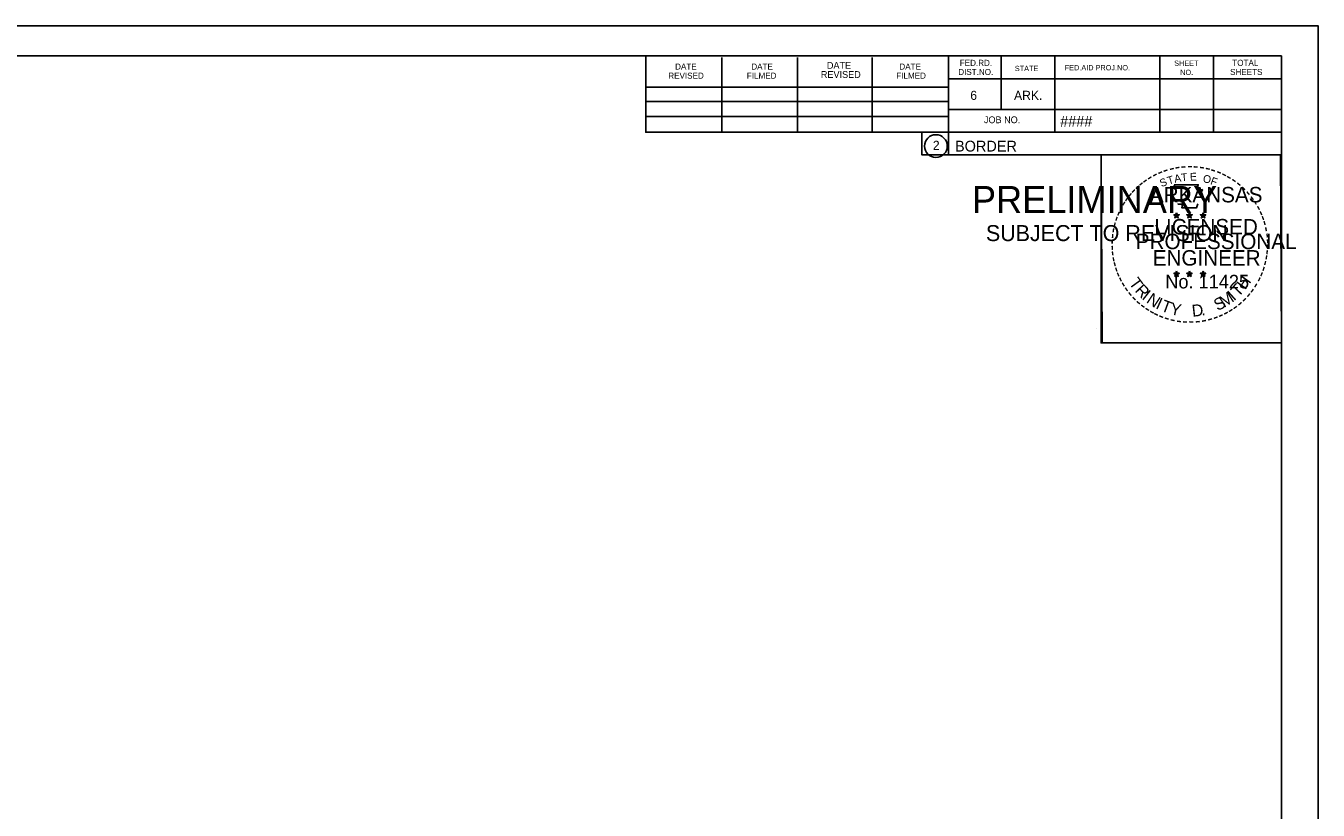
# Model space of a CAD drawing. Extents: x -70 to 701944, y -4 to 666871.
# Drawn here: x 680687.4 to 680854.6, y 652384.4 to 652485.9 of the extents above; entities that cross this region are included whole.
import ezdxf

# ---------------------------------------------------------------- set-up
doc = ezdxf.new("R2010")
doc.units = 0
for name, color, linetype in [('R_Border', 7, 'Continuous'), ('R_Border PE', 7, 'Continuous'), ('R_Border Prem', 7, 'Continuous'), ('R_No Plot', 7, 'Continuous')]:
    doc.layers.add(name, color=color, linetype=linetype)

msp = doc.modelspace()

# ---------------------------------------------------------------- linework, layer by layer
at = {"layer": 'R_Border'}
for p, q in [((680533.69, 652482.03), (680849.87, 652482.03)), ((680767.61, 652472.15), (680767.61, 652482.03)), ((680777.47, 652472.15), (680777.47, 652481.83)), ((680787.23, 652472.15), (680787.23, 652481.83)), ((680796.91, 652472.15), (680796.91, 652481.83)), ((680806.77, 652482.03), (680806.77, 652469.23)), ((680813.61, 652482.03), (680813.61, 652475.09)), ((680820.55, 652482.03), (680820.55, 652472.15)), ((680834.13, 652482.03), (680834.13, 652472.15)), ((680841.07, 652482.03), (680841.07, 652472.15)), ((680849.87, 652276.57), (680849.87, 652482.03)), ((680849.87, 652479.09), (680806.77, 652479.09)), ((680849.87, 652479.11), (680849.87, 652479.11)), ((680767.61, 652478.01), (680806.77, 652478.01)), ((680767.61, 652476.15), (680806.77, 652476.15)), ((680767.61, 652472.15), (680767.61, 652474.21)), ((680767.61, 652474.21), (680806.77, 652474.21)), ((680849.87, 652475.09), (680806.77, 652475.09)), ((680809.73, 652475.09), (680849.87, 652475.09)), ((680849.87, 652472.15), (680767.61, 652472.15)), ((680806.77, 652469.23), (680849.87, 652469.23))]:
    msp.add_line(p, q, dxfattribs=at)
msp.add_circle((680805.16, 652470.37), 1.47, dxfattribs=at)
at = {"layer": 'R_Border PE'}
for p, q in [((680835.95, 652461.49), (680836.3, 652461.38)), ((680835.95, 652461.49), (680836.21, 652461.44)), ((680835.95, 652461.49), (680836.19, 652461.37)), ((680836.09, 652461.08), (680836.3, 652461.38)), ((680836.09, 652461.08), (680836.21, 652461.32)), ((680836.09, 652461.08), (680836.3, 652461.3)), ((680836.3, 652461.74), (680836.26, 652461.49)), ((680836.3, 652461.38), (680836.3, 652461.74)), ((680836.3, 652461.74), (680836.35, 652461.49)), ((680836.65, 652461.49), (680836.3, 652461.38)), ((680836.52, 652461.08), (680836.3, 652461.38)), ((680836.52, 652461.08), (680836.3, 652461.29)), ((680836.65, 652461.49), (680836.36, 652461.44)), ((680836.52, 652461.08), (680836.38, 652461.37)), ((680836.65, 652461.49), (680836.45, 652461.39)), ((680837.62, 652461.49), (680837.97, 652461.38)), ((680837.62, 652461.49), (680837.88, 652461.44)), ((680837.62, 652461.49), (680837.86, 652461.37)), ((680837.76, 652461.08), (680837.97, 652461.38)), ((680837.76, 652461.08), (680837.88, 652461.32)), ((680837.76, 652461.08), (680837.97, 652461.3)), ((680837.97, 652461.74), (680837.93, 652461.49)), ((680837.97, 652461.38), (680837.97, 652461.74)), ((680837.97, 652461.74), (680838.02, 652461.49)), ((680838.32, 652461.49), (680837.97, 652461.38)), ((680838.19, 652461.08), (680837.97, 652461.38)), ((680838.19, 652461.08), (680837.97, 652461.29)), ((680838.32, 652461.49), (680838.03, 652461.44)), ((680838.19, 652461.08), (680838.05, 652461.37)), ((680838.32, 652461.49), (680838.12, 652461.39)), ((680839.39, 652461.48), (680839.74, 652461.37)), ((680839.39, 652461.48), (680839.64, 652461.43)), ((680839.39, 652461.48), (680839.62, 652461.35)), ((680839.52, 652461.07), (680839.74, 652461.37)), ((680839.52, 652461.07), (680839.65, 652461.31)), ((680839.52, 652461.07), (680839.73, 652461.29)), ((680839.74, 652461.73), (680839.7, 652461.48)), ((680839.95, 652461.07), (680839.73, 652461.28)), ((680839.74, 652461.37), (680839.74, 652461.73)), ((680839.74, 652461.73), (680839.79, 652461.48)), ((680840.08, 652461.48), (680839.74, 652461.37)), ((680839.95, 652461.07), (680839.74, 652461.37)), ((680840.08, 652461.48), (680839.8, 652461.43)), ((680839.95, 652461.07), (680839.81, 652461.36)), ((680840.08, 652461.48), (680839.88, 652461.37)), ((680835.95, 652453.92), (680836.3, 652453.8)), ((680835.95, 652453.92), (680836.2, 652453.87)), ((680835.95, 652453.92), (680836.19, 652453.79)), ((680836.08, 652453.51), (680836.3, 652453.8)), ((680836.08, 652453.51), (680836.21, 652453.75)), ((680836.08, 652453.51), (680836.3, 652453.72)), ((680836.3, 652454.17), (680836.26, 652453.92)), ((680836.3, 652453.8), (680836.3, 652454.17)), ((680836.3, 652454.17), (680836.35, 652453.92)), ((680836.65, 652453.92), (680836.3, 652453.8)), ((680836.51, 652453.51), (680836.3, 652453.8)), ((680836.51, 652453.51), (680836.3, 652453.72)), ((680836.65, 652453.92), (680836.36, 652453.87)), ((680836.51, 652453.51), (680836.37, 652453.8)), ((680836.65, 652453.92), (680836.44, 652453.81)), ((680837.62, 652453.92), (680837.97, 652453.8)), ((680837.62, 652453.92), (680837.87, 652453.87)), ((680837.62, 652453.92), (680837.86, 652453.79)), ((680837.75, 652453.51), (680837.97, 652453.8)), ((680837.75, 652453.51), (680837.88, 652453.75)), ((680837.75, 652453.51), (680837.97, 652453.72)), ((680837.97, 652454.17), (680837.93, 652453.92)), ((680837.97, 652453.8), (680837.97, 652454.17)), ((680837.97, 652454.17), (680838.02, 652453.92)), ((680838.31, 652453.92), (680837.97, 652453.8)), ((680838.18, 652453.51), (680837.97, 652453.8)), ((680838.18, 652453.51), (680837.97, 652453.72)), ((680838.31, 652453.92), (680838.03, 652453.87)), ((680838.18, 652453.51), (680838.04, 652453.8)), ((680838.31, 652453.92), (680838.11, 652453.81)), ((680839.39, 652453.91), (680839.73, 652453.79)), ((680839.39, 652453.91), (680839.64, 652453.86)), ((680839.39, 652453.91), (680839.62, 652453.78)), ((680839.52, 652453.5), (680839.73, 652453.79)), ((680839.52, 652453.5), (680839.64, 652453.74)), ((680839.52, 652453.5), (680839.73, 652453.71)), ((680839.73, 652454.16), (680839.69, 652453.91)), ((680839.73, 652453.79), (680839.73, 652454.16)), ((680839.73, 652454.16), (680839.78, 652453.91)), ((680840.08, 652453.91), (680839.73, 652453.79)), ((680839.95, 652453.5), (680839.73, 652453.79)), ((680839.95, 652453.5), (680839.73, 652453.71)), ((680840.08, 652453.91), (680839.8, 652453.86)), ((680839.95, 652453.5), (680839.81, 652453.79)), ((680840.08, 652453.91), (680839.88, 652453.8))]:
    msp.add_line(p, q, dxfattribs=at)
for points in [[(680835.99, 652465.37), (680836.26, 652464.54)], [(680839.51, 652464.44), (680839.65, 652464.73), (680838.96, 652464.7), (680839.11, 652465.37), (680835.99, 652465.37)], [(680836.49, 652462.94), (680836.49, 652462.86), (680837.05, 652462.84), (680837, 652462.36), (680838.87, 652462.36), (680839.07, 652462.9)], [(680836.3, 652461.74), (680836.52, 652461.08), (680835.95, 652461.49), (680836.65, 652461.49), (680836.09, 652461.08), (680836.3, 652461.74)], [(680837.97, 652461.74), (680838.19, 652461.08), (680837.62, 652461.49), (680838.32, 652461.49), (680837.76, 652461.08), (680837.97, 652461.74)], [(680839.74, 652461.73), (680839.95, 652461.07), (680839.39, 652461.48), (680840.08, 652461.48), (680839.52, 652461.07), (680839.74, 652461.73)], [(680836.3, 652454.17), (680836.51, 652453.51), (680835.95, 652453.92), (680836.65, 652453.92), (680836.08, 652453.51), (680836.3, 652454.17)], [(680837.97, 652454.17), (680838.18, 652453.51), (680837.62, 652453.92), (680838.31, 652453.92), (680837.75, 652453.51), (680837.97, 652454.17)], [(680839.73, 652454.16), (680839.95, 652453.5), (680839.39, 652453.91), (680840.08, 652453.91), (680839.52, 652453.5), (680839.73, 652454.16)]]:
    msp.add_lwpolyline(points, dxfattribs=at)
for centre, radius in [((680836.3, 652461.38), 0.172), ((680836.3, 652461.38), 0.145), ((680836.3, 652461.38), 0.116), ((680836.3, 652461.38), 0.0991), ((680836.3, 652461.38), 0.0747), ((680836.3, 652461.38), 0.0495), ((680836.3, 652461.38), 0.0296), ((680837.97, 652461.38), 0.172), ((680837.97, 652461.38), 0.145), ((680837.97, 652461.38), 0.116), ((680837.97, 652461.38), 0.0991), ((680837.97, 652461.38), 0.0747), ((680837.97, 652461.38), 0.0495), ((680837.97, 652461.38), 0.0296), ((680839.74, 652461.37), 0.172), ((680839.74, 652461.37), 0.145), ((680839.74, 652461.37), 0.116), ((680839.74, 652461.37), 0.0991), ((680839.74, 652461.37), 0.0747), ((680839.74, 652461.37), 0.0495), ((680839.74, 652461.37), 0.0296), ((680836.3, 652453.8), 0.172), ((680836.3, 652453.8), 0.145), ((680836.3, 652453.8), 0.116), ((680836.3, 652453.8), 0.0991), ((680836.3, 652453.8), 0.0747), ((680836.3, 652453.8), 0.0495), ((680836.3, 652453.8), 0.0296), ((680837.97, 652453.8), 0.172), ((680837.97, 652453.8), 0.145), ((680837.97, 652453.8), 0.116), ((680837.97, 652453.8), 0.0991), ((680837.97, 652453.8), 0.0747), ((680837.97, 652453.8), 0.0495), ((680837.97, 652453.8), 0.0296), ((680839.73, 652453.79), 0.172), ((680839.73, 652453.79), 0.145), ((680839.73, 652453.79), 0.116), ((680839.73, 652453.79), 0.0991), ((680839.73, 652453.79), 0.0747), ((680839.73, 652453.79), 0.0495), ((680839.73, 652453.79), 0.0296)]:
    msp.add_circle(centre, radius, dxfattribs=at)
at = {"layer": 'R_No Plot'}
for p, q in [((680521.29, 652485.93), (680854.62, 652485.93)), ((680825.9, 652446.78), (680825.9, 652446.78))]:
    msp.add_line(p, q, dxfattribs=at)
for points in [[(680521.28, 652485.93), (680854.62, 652485.93), (680854.62, 652272.59), (680521.28, 652272.59)], [(680767.61, 652482.03), (680767.61, 652472.15), (680803.34, 652472.15), (680803.34, 652469.23), (680826.54, 652469.23), (680826.54, 652444.9), (680849.87, 652444.9), (680849.87, 652276.57), (680533.69, 652276.57), (680533.69, 652482.03)], [(680826.54, 652469.23), (680849.75, 652469.23), (680849.87, 652444.9), (680826.66, 652444.9)]]:
    msp.add_lwpolyline(points, close=True, dxfattribs=at)

# ---------------------------------------------------------------- texts
at = {"layer": 'R_Border'}
for s, height, p in [('DATE', 0.782, (680771.41, 652480.27)), ('DATE', 0.782, (680781.27, 652480.27)), ('DATE', 0.879, (680791.05, 652480.37)), ('DATE', 0.782, (680800.43, 652480.27)), ('FED.RD.', 0.782, (680808.25, 652480.75)), ('STATE', 0.684, (680815.37, 652480.07)), ('FED.AID PROJ.NO.', 0.684, (680821.83, 652480.17)), ('SHEET', 0.684, (680835.99, 652480.75)), ('TOTAL', 0.782, (680843.51, 652480.75)), ('REVISED', 0.782, (680770.53, 652479.09)), ('FILMED', 0.782, (680780.69, 652479.09)), ('REVISED', 0.879, (680790.27, 652479.19)), ('FILMED', 0.782, (680800.03, 652479.09)), ('DIST.NO.', 0.782, (680808.05, 652479.57)), ('NO.', 0.684, (680836.77, 652479.57)), ('SHEETS', 0.782, (680843.23, 652479.57)), ('6', 1.17, (680809.61, 652476.35)), ('ARK.', 1.172, (680815.27, 652476.35)), ('JOB NO.', 0.879, (680811.37, 652473.33)), ('####', 1.4, (680821.24, 652472.89)), ('2', 1.17, (680804.77, 652469.88)), ('BORDER', 1.4, (680807.63, 652469.66))]:
    msp.add_text(s, height=height, rotation=360, dxfattribs=at).set_placement(p)
at = {"layer": 'R_Border PE'}
for s, height, rotation, p in [('-', 1.6, 24.3072, (680834.11, 652466.22)), ('-', 1.6, 19.1761, (680834.74, 652466.49)), ('-', 1.6, 13.6301, (680835.49, 652466.73)), ('-', 1.6, 10.2193, (680836.17, 652466.9)), ('-', 1.6, 5.8968, (680836.9, 652467.01)), ('-', 1.6, 0.1862, (680837.67, 652467.08)), ('-', 1.6, 357.743, (680838.39, 652467.07)), ('-', 1.6, 352.1617, (680839.14, 652467.01)), ('-', 1.6, 347.2049, (680839.86, 652466.9)), ('-', 1.6, 342.3362, (680840.49, 652466.74)), ('-', 1.6, 337.8551, (680841.23, 652466.52)), ('-', 1.6, 38.9507, (680831.82, 652464.76)), ('-', 1.6, 36.2317, (680832.3, 652465.14)), ('-', 1.6, 34.0636, (680832.88, 652465.54)), ('-', 1.6, 28.7918, (680833.48, 652465.91)), ('S', 1, 21.594, (680834.35, 652465.04)), ('T', 1, 16.4036, (680835.26, 652465.38)), ('A', 1, 11.2132, (680836.09, 652465.63)), ('T', 1, 6.0228, (680836.94, 652465.79)), ('E', 1, 0.8323, (680838.04, 652465.9)), ('O', 1, 350.4515, (680839.65, 652465.69)), ('F', 1, 340.0707, (680840.6, 652465.46)), ('-', 1.6, 334.1211, (680841.86, 652466.25)), ('-', 1.6, 329.6409, (680842.44, 652465.96)), ('-', 1.6, 325.8627, (680843.08, 652465.6)), ('-', 1.6, 320.5297, (680843.69, 652465.18)), ('-', 1.6, 54.2325, (680830.13, 652462.82)), ('-', 1.6, 50.6142, (680830.54, 652463.38)), ('-', 1.6, 48.423, (680830.94, 652463.87)), ('-', 1.6, 42.9622, (680831.39, 652464.35)), ('ARKANSAS', 2, 360, (680832.85, 652463.08)), ('-', 1.6, 315.5786, (680844.29, 652464.69)), ('-', 1.6, 309.8797, (680844.86, 652464.14)), ('-', 1.6, 306.6522, (680845.38, 652463.54)), ('-', 1.6, 62.8713, (680829.49, 652461.68)), ('-', 1.6, 58.0706, (680829.8, 652462.29)), ('-', 1.4, 303.6753, (680845.87, 652462.97)), ('-', 1.6, 299.6684, (680846.19, 652462.36)), ('-', 1.6, 75.461, (680828.81, 652459.72)), ('-', 1.6, 72.3945, (680829.01, 652460.43)), ('-', 1.6, 67.7743, (680829.23, 652461.06)), ('LICENSED', 2, 360, (680833.44, 652458.93)), ('DWB', 0.01, 360, (680836.29, 652461.37)), ('DWB', 0.01, 360, (680837.96, 652461.37)), ('DWB', 0.01, 360, (680839.72, 652461.36)), ('-', 1.6, 294.6628, (680846.51, 652461.75)), ('-', 1.6, 290.5728, (680846.77, 652461.17)), ('-', 1.6, 285.1233, (680847, 652460.59)), ('-', 1.6, 85.1863, (680828.61, 652458.32)), ('-', 1.6, 81.2013, (680828.68, 652459.01)), ('PROFESSIONAL', 2, 360, (680831.02, 652457.03)), ('-', 1.6, 280.5493, (680847.2, 652459.85)), ('-', 1.6, 276.5962, (680847.37, 652459.08)), ('-', 1.6, 94.1959, (680828.62, 652456.89)), ('-', 1.6, 89.0622, (680828.58, 652457.62)), ('-', 1.6, 274.3301, (680847.43, 652458.36)), ('-', 1.6, 269.9407, (680847.46, 652457.73)), ('-', 1.6, 98.9479, (680828.69, 652456.22)), ('-', 1.6, 101.7149, (680828.82, 652455.49)), ('-', 1.6, 105.4578, (680828.99, 652454.9)), ('ENGINEER', 2, 360, (680833.21, 652454.9)), ('-', 1.6, 255.7626, (680847.26, 652455.73)), ('-', 1.6, 260.9953, (680847.37, 652456.41)), ('-', 1.6, 263.5172, (680847.44, 652457.06)), ('-', 1.6, 109.0874, (680829.2, 652454.26)), ('-', 1.6, 114.0643, (680829.45, 652453.67)), ('No. 11425', 1.757, 360, (680834.84, 652451.95)), ('DWB', 0.01, 360, (680836.29, 652453.8)), ('DWB', 0.01, 360, (680837.95, 652453.8)), ('DWB', 0.01, 360, (680839.72, 652453.79)), ('H', 1.54, 54.6088, (680845.18, 652451.68)), ('-', 1.6, 247.8887, (680846.86, 652454.34)), ('-', 1.6, 252.8681, (680847.08, 652455.01)), ('-', 1.6, 115.7289, (680829.76, 652453.05)), ('-', 1.6, 120.4471, (680830.12, 652452.46)), ('-', 1.6, 125.8934, (680830.52, 652451.9)), ('T', 1.54, 306.0406, (680830.06, 652452.64)), ('R', 1.54, 314.005, (680830.82, 652451.6)), ('T', 1.54, 46.6444, (680844.29, 652450.74)), ('-', 1.6, 239.0712, (680846.2, 652452.96)), ('-', 1.6, 244.6197, (680846.59, 652453.71)), ('-', 1.6, 130.7181, (680830.98, 652451.35)), ('-', 1.6, 134.2238, (680831.5, 652450.81)), ('-', 1.6, 138.9338, (680832.02, 652450.34)), ('I', 1.54, 321.9694, (680831.72, 652450.66)), ('N', 1.54, 326.5002, (680832.29, 652450.19)), ('I', 1.54, 335.3603, (680833.5, 652449.41)), ('T', 1.54, 339.8912, (680834.16, 652449.08)), ('S', 1.54, 26.9312, (680841.6, 652449)), ('M', 1.54, 32.6563, (680842.44, 652449.41)), ('I', 1.54, 42.1136, (680843.73, 652450.26)), ('-', 1.6, 225.7653, (680844.89, 652451.17)), ('-', 1.6, 231.2538, (680845.37, 652451.74)), ('-', 1.6, 233.8452, (680845.8, 652452.3)), ('-', 1.6, 144.6463, (680832.58, 652449.94)), ('-', 1.6, 148.0898, (680833.14, 652449.57)), ('-', 1.6, 151.5704, (680833.72, 652449.24)), ('-', 1.6, 154.6002, (680834.24, 652448.99)), ('Y', 1.54, 347.8556, (680835.37, 652448.63)), ('D', 1.54, 6.3969, (680838.36, 652448.27)), ('.', 1.54, 13.7642, (680839.55, 652448.4)), ('-', 1.6, 204.2516, (680842.1, 652449.14)), ('-', 1.6, 207.3568, (680842.73, 652449.46)), ('-', 1.6, 212.2491, (680843.28, 652449.81)), ('-', 1.6, 215.7363, (680843.82, 652450.19)), ('-', 1.6, 221.0851, (680844.37, 652450.66)), ('-', 1.6, 158.5612, (680834.87, 652448.74)), ('-', 1.6, 162.7983, (680835.55, 652448.53)), ('-', 1.6, 167.5555, (680836.27, 652448.36)), ('-', 1.6, 173.1155, (680837.04, 652448.25)), ('-', 1.6, 176.5183, (680837.79, 652448.2)), ('-', 1.6, 181.5918, (680838.53, 652448.22)), ('-', 1.6, 185.8167, (680839.34, 652448.29)), ('-', 1.6, 191.2858, (680840.08, 652448.43)), ('-', 1.6, 195.4743, (680840.81, 652448.63)), ('-', 1.6, 200.7184, (680841.48, 652448.87))]:
    msp.add_text(s, height=height, rotation=rotation, dxfattribs=at).set_placement(p)
at = {"layer": 'R_Border Prem'}
for s, height, p in [('PRELIMINARY', 3.5, (680809.82, 652461.7)), ('DWB', 0.01, (680810.57, 652463.55)), ('SUBJECT TO REVISION', 2.0751, (680811.63, 652458.07))]:
    msp.add_text(s, height=height, rotation=360, dxfattribs=at).set_placement(p)

doc.saveas('drawing.dxf')
